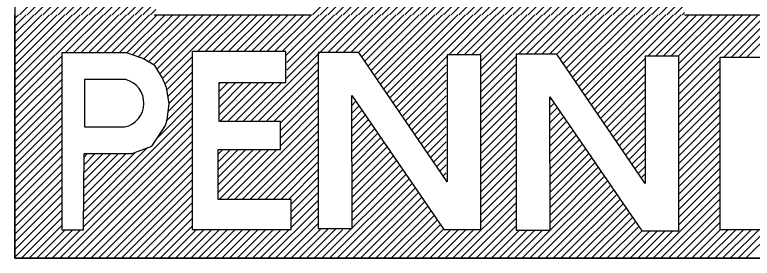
# Model space of a CAD drawing. Extents: x -12 to 6962, y -3756 to 679.
# Drawn here: x 4319.564 to 4323.371, y -64.075 to -62.817 of the extents above; entities that cross this region are included whole.
import ezdxf

# ---------------------------------------------------------------- set-up
doc = ezdxf.new("R2010")
doc.units = 0
doc.layers.add('Level 1', color=7, linetype='Continuous')

msp = doc.modelspace()

# ---------------------------------------------------------------- linework, layer by layer
at = {"layer": 'Level 1'}
for p, q in [((4321.1002, -62.8167), (4323.2234, -60.6935)), ((4321.14, -62.8167), (4323.2147, -60.7419)), ((4319.5639, -60.7904), (4319.5639, -62.8167)), ((4321.1797, -62.8167), (4323.206, -60.7904)), ((4321.2195, -62.8167), (4323.1974, -60.8387)), ((4321.2593, -62.8167), (4323.1896, -60.8864)), ((4321.2991, -62.8167), (4323.1817, -60.934)), ((4321.3388, -62.8167), (4323.1738, -60.9817)), ((4321.3786, -62.8167), (4323.1665, -61.0288)), ((4321.4184, -62.8167), (4323.1594, -61.0756)), ((4321.4582, -62.8167), (4323.1523, -61.1225)), ((4321.4979, -62.8167), (4323.1454, -61.1692)), ((4321.5377, -62.8167), (4323.139, -61.2153)), ((4321.5775, -62.8167), (4323.1327, -61.2614)), ((4321.6173, -62.8167), (4323.1264, -61.3076)), ((4321.657, -62.8167), (4323.1205, -61.3532)), ((4321.6968, -62.8167), (4323.1149, -61.3986)), ((4321.7366, -62.8167), (4323.1093, -61.444)), ((4321.7764, -62.8167), (4323.1036, -61.4894)), ((4321.8161, -62.8167), (4323.0987, -61.5341)), ((4321.8559, -62.8167), (4323.0938, -61.5788)), ((4321.8957, -62.8167), (4323.0889, -61.6235)), ((4321.9355, -62.8167), (4323.0842, -61.668)), ((4321.9752, -62.8167), (4323.0799, -61.712)), ((4319.5887, -62.8167), (4320.6555, -61.75)), ((4322.015, -62.8167), (4323.0757, -61.756)), ((4319.6285, -62.8167), (4320.6293, -61.8158)), ((4322.0548, -62.8167), (4323.0715, -61.8)), ((4322.0946, -62.8167), (4323.0676, -61.8437)), ((4319.6683, -62.8167), (4320.6032, -61.8817)), ((4322.1343, -62.8167), (4323.064, -61.887)), ((4322.1741, -62.8167), (4323.0604, -61.9304)), ((4319.7081, -62.8167), (4320.5787, -61.9461)), ((4322.2139, -62.8167), (4323.0568, -61.9737)), ((4319.7478, -62.8167), (4320.5542, -62.0103)), ((4322.2536, -62.8167), (4323.0537, -62.0166)), ((4319.7876, -62.8167), (4320.5306, -62.0736)), ((4322.2934, -62.8167), (4323.0508, -62.0593)), ((4322.3332, -62.8167), (4323.0478, -62.1021)), ((4319.8274, -62.8167), (4320.5078, -62.1363)), ((4322.373, -62.8167), (4323.0449, -62.1448)), ((4319.8672, -62.8167), (4320.4851, -62.1988)), ((4322.4127, -62.8167), (4323.0424, -62.187)), ((4322.4525, -62.8167), (4323.0401, -62.2291)), ((4319.9069, -62.8167), (4320.4637, -62.2599)), ((4322.4923, -62.8167), (4323.0378, -62.2712)), ((4322.5321, -62.8167), (4323.0354, -62.3133)), ((4319.9467, -62.8167), (4320.4423, -62.321)), ((4319.9865, -62.8167), (4320.4218, -62.3814)), ((4322.5718, -62.8167), (4323.0336, -62.3549)), ((4322.6116, -62.8167), (4323.0319, -62.3964)), ((4320.0263, -62.8167), (4320.4018, -62.4411)), ((4322.6514, -62.8167), (4323.0302, -62.4379)), ((4320.066, -62.8167), (4320.3819, -62.5009)), ((4322.6912, -62.8167), (4323.0285, -62.4794)), ((4322.7309, -62.8167), (4323.0272, -62.5204)), ((4320.1058, -62.8167), (4320.3632, -62.5593)), ((4322.7707, -62.8167), (4323.0261, -62.5613)), ((4320.1456, -62.8167), (4320.3446, -62.6177)), ((4322.8105, -62.8167), (4323.0249, -62.6022)), ((4322.8503, -62.8167), (4323.0238, -62.6432)), ((4320.1854, -62.8167), (4320.3263, -62.6757)), ((4322.89, -62.8167), (4323.0231, -62.6836)), ((4320.2251, -62.8167), (4320.3089, -62.7329)), ((4322.9298, -62.8167), (4323.0225, -62.724)), ((4322.9696, -62.8167), (4323.0219, -62.7644)), ((4320.2649, -62.8167), (4320.2916, -62.79)), ((4323.0094, -62.8167), (4323.0213, -62.8047)), ((4319.5639, -62.8366), (4319.5838, -62.8167)), ((4319.5639, -62.8764), (4319.6236, -62.8167)), ((4319.5639, -62.9162), (4319.6634, -62.8167)), ((4319.5639, -62.9559), (4319.7032, -62.8167)), ((4319.5639, -62.9957), (4319.7429, -62.8167)), ((4319.5639, -63.0355), (4319.7827, -62.8167)), ((4319.5639, -63.0753), (4319.8225, -62.8167)), ((4319.5639, -63.115), (4319.8623, -62.8167)), ((4319.5639, -63.1548), (4319.902, -62.8167)), ((4319.5639, -63.1946), (4319.9418, -62.8167)), ((4319.5639, -63.2344), (4319.9816, -62.8167)), ((4319.5639, -64.0753), (4319.5639, -62.8167)), ((4319.8249, -63.0132), (4320.0214, -62.8167)), ((4319.8647, -63.0132), (4320.0611, -62.8167)), ((4319.9044, -63.0132), (4320.1009, -62.8167)), ((4319.9442, -63.0132), (4320.1407, -62.8167)), ((4319.984, -63.0132), (4320.1805, -62.8167)), ((4320.0237, -63.0132), (4320.2202, -62.8167)), ((4320.0635, -63.0132), (4320.26, -62.8167)), ((4320.1033, -63.0132), (4320.2998, -62.8167)), ((4320.1426, -63.0137), (4320.3396, -62.8167)), ((4320.1718, -63.0243), (4320.3793, -62.8167)), ((4320.2009, -63.0349), (4320.4191, -62.8167)), ((4320.2293, -63.0463), (4320.4589, -62.8167)), ((4320.2544, -63.0609), (4320.4987, -62.8167)), ((4320.2795, -63.0756), (4320.5384, -62.8167)), ((4320.2835, -62.8167), (4321.0954, -62.8167)), ((4320.2976, -63.0973), (4320.5782, -62.8167)), ((4320.3129, -63.1218), (4320.618, -62.8167)), ((4320.3274, -63.147), (4320.6578, -62.8167)), ((4320.5071, -63.0071), (4320.6975, -62.8167)), ((4320.5469, -63.0071), (4320.7373, -62.8167)), ((4320.5867, -63.0071), (4320.7771, -62.8167)), ((4320.6264, -63.0071), (4320.8169, -62.8167)), ((4320.6662, -63.0071), (4320.8566, -62.8167)), ((4320.706, -63.0071), (4320.8964, -62.8167)), ((4320.7458, -63.0071), (4320.9362, -62.8167)), ((4320.7814, -63.3692), (4321.3339, -62.8167)), ((4320.7855, -63.0071), (4320.976, -62.8167)), ((4320.8253, -63.0071), (4321.0157, -62.8167)), ((4320.8651, -63.0071), (4321.0555, -62.8167)), ((4320.9049, -63.0071), (4321.0953, -62.8167)), ((4320.9446, -63.0071), (4321.1351, -62.8167)), ((4320.9637, -63.1471), (4321.2942, -62.8167)), ((4320.9637, -63.0278), (4321.1748, -62.8167)), ((4320.9676, -63.0637), (4321.2146, -62.8167)), ((4320.9676, -63.1035), (4321.2544, -62.8167)), ((4321.1791, -63.0113), (4321.3737, -62.8167)), ((4321.2188, -63.0113), (4321.4135, -62.8167)), ((4321.2586, -63.0113), (4321.4533, -62.8167)), ((4321.2984, -63.0113), (4321.493, -62.8167)), ((4321.3378, -63.0117), (4321.5328, -62.8167)), ((4321.3539, -63.0353), (4321.5726, -62.8167)), ((4321.37, -63.059), (4321.6124, -62.8167)), ((4321.3861, -63.0827), (4321.6521, -62.8167)), ((4321.4022, -63.1063), (4321.6919, -62.8167)), ((4321.4184, -63.13), (4321.7317, -62.8167)), ((4321.4345, -63.1537), (4321.7715, -62.8167)), ((4321.4506, -63.1773), (4321.8112, -62.8167)), ((4321.4667, -63.201), (4321.851, -62.8167)), ((4321.4828, -63.2247), (4321.8908, -62.8167)), ((4321.4989, -63.2483), (4321.9306, -62.8167)), ((4321.515, -63.272), (4321.9703, -62.8167)), ((4321.8054, -63.0214), (4322.0101, -62.8167)), ((4321.8452, -63.0214), (4322.0499, -62.8167)), ((4321.8849, -63.0214), (4322.0897, -62.8167)), ((4321.9247, -63.0214), (4322.1294, -62.8167)), ((4321.9628, -63.0231), (4322.1692, -62.8167)), ((4321.9698, -63.1752), (4322.3283, -62.8167)), ((4321.9698, -63.1354), (4322.2885, -62.8167)), ((4321.9698, -63.0956), (4322.2488, -62.8167)), ((4321.9698, -63.0558), (4322.209, -62.8167)), ((4322.1645, -63.0203), (4322.3681, -62.8167)), ((4322.2042, -63.0203), (4322.4079, -62.8167)), ((4322.2461, -63.0182), (4322.4476, -62.8167)), ((4322.2859, -63.0182), (4322.4874, -62.8167)), ((4322.3256, -63.0182), (4322.5272, -62.8167)), ((4322.3623, -63.0213), (4322.567, -62.8167)), ((4322.3784, -63.045), (4322.6067, -62.8167)), ((4322.3945, -63.0687), (4322.6465, -62.8167)), ((4322.4106, -63.0923), (4322.6863, -62.8167)), ((4322.4267, -63.116), (4322.7261, -62.8167)), ((4322.4428, -63.1397), (4322.7658, -62.8167)), ((4322.4589, -63.1633), (4322.8056, -62.8167)), ((4322.475, -63.187), (4322.8454, -62.8167)), ((4322.4912, -63.2107), (4322.8852, -62.8167)), ((4322.5073, -63.2343), (4322.9249, -62.8167)), ((4322.5234, -63.258), (4322.9647, -62.8167)), ((4322.5395, -63.2817), (4323.0045, -62.8167)), ((4322.8326, -63.0283), (4323.0443, -62.8167)), ((4322.8724, -63.0283), (4323.084, -62.8167)), ((4322.9122, -63.0283), (4323.1238, -62.8167)), ((4322.952, -63.0283), (4323.1636, -62.8167)), ((4322.9885, -63.0315), (4323.2034, -62.8167)), ((4322.9919, -63.0679), (4323.2431, -62.8167)), ((4322.9919, -63.1076), (4323.2829, -62.8167)), ((4322.9919, -63.1474), (4323.3227, -62.8167)), ((4322.9919, -63.1872), (4323.3625, -62.8167)), ((4322.9919, -63.227), (4323.4022, -62.8167)), ((4323.0211, -62.8167), (4326.0279, -62.8167)), ((4323.2252, -63.0335), (4323.442, -62.8167)), ((4323.265, -63.0335), (4323.4818, -62.8167)), ((4323.3048, -63.0335), (4323.5215, -62.8167)), ((4323.3445, -63.0335), (4323.5613, -62.8167)), ((4319.5639, -63.2741), (4319.8065, -63.0315)), ((4320.3396, -63.1746), (4320.4805, -63.0337)), ((4321.1304, -63.0119), (4321.1304, -63.9216)), ((4321.5311, -63.2957), (4321.7943, -63.0324)), ((4321.9698, -63.2149), (4322.1525, -63.0322)), ((4322.1525, -63.0203), (4322.1525, -63.93)), ((4323.2057, -63.9282), (4323.2057, -63.036)), ((4323.2057, -63.036), (4323.6803, -63.036)), ((4319.5639, -63.3139), (4319.8044, -63.0734)), ((4320.3493, -63.2047), (4320.4805, -63.0735)), ((4320.8212, -63.3692), (4321.1304, -63.06)), ((4321.5472, -63.3193), (4321.7905, -63.076)), ((4321.9698, -63.2547), (4322.1525, -63.072)), ((4322.5556, -63.3053), (4322.8169, -63.044)), ((4322.9919, -63.2667), (4323.204, -63.0547)), ((4319.5639, -63.3537), (4319.8046, -63.113)), ((4320.3547, -63.2391), (4320.4805, -63.1132)), ((4320.8609, -63.3692), (4321.1304, -63.0997)), ((4321.5633, -63.343), (4321.7905, -63.1158)), ((4321.9698, -63.2945), (4322.1525, -63.1118)), ((4322.5717, -63.329), (4322.8168, -63.0839)), ((4322.9919, -63.3065), (4323.204, -63.0944)), ((4319.5639, -63.3935), (4319.8047, -63.1527)), ((4320.3601, -63.2735), (4320.4805, -63.153)), ((4320.9007, -63.3692), (4321.1304, -63.1395)), ((4321.9698, -63.3343), (4322.1525, -63.1515)), ((4322.5878, -63.3527), (4322.8173, -63.1232)), ((4322.9919, -63.3463), (4323.204, -63.1342)), ((4320.6184, -63.1743), (4320.6249, -63.1677)), ((4320.6184, -63.214), (4320.6647, -63.1677)), ((4320.6184, -63.2538), (4320.7045, -63.1677)), ((4320.6184, -63.2936), (4320.7443, -63.1677)), ((4320.6184, -63.3334), (4320.784, -63.1677)), ((4320.6223, -63.3692), (4320.8238, -63.1677)), ((4320.6621, -63.3692), (4320.8636, -63.1677)), ((4320.7018, -63.3692), (4320.9034, -63.1677)), ((4320.7416, -63.3692), (4320.9431, -63.1677)), ((4320.9349, -63.3748), (4321.1304, -63.1793)), ((4321.5794, -63.3667), (4321.7905, -63.1556)), ((4321.9698, -63.374), (4322.1525, -63.1913)), ((4322.6039, -63.3763), (4322.8166, -63.1637)), ((4322.9919, -63.3861), (4323.204, -63.174)), ((4319.5639, -63.4332), (4319.8048, -63.1923)), ((4320.3558, -63.3175), (4320.4805, -63.1928)), ((4320.9349, -63.4146), (4321.1304, -63.2191)), ((4321.5955, -63.3904), (4321.7905, -63.1953)), ((4322.62, -63.4), (4322.8164, -63.2036)), ((4322.9919, -63.4258), (4323.204, -63.2138)), ((4319.5639, -63.473), (4319.805, -63.2319)), ((4320.3458, -63.3673), (4320.4805, -63.2326)), ((4320.9349, -63.4543), (4321.1304, -63.2588)), ((4321.3014, -63.247), (4321.3072, -63.2412)), ((4321.3014, -63.2867), (4321.3233, -63.2648)), ((4321.6116, -63.414), (4321.7905, -63.2351)), ((4321.9698, -63.4138), (4322.1525, -63.2311)), ((4322.324, -63.2585), (4322.3316, -63.2509)), ((4322.6361, -63.4237), (4322.8163, -63.2435)), ((4322.9919, -63.4656), (4323.204, -63.2535)), ((4319.5639, -63.5128), (4319.8051, -63.2716)), ((4320.3034, -63.4494), (4320.4805, -63.2723)), ((4320.9349, -63.4941), (4321.1304, -63.2986)), ((4321.3015, -63.3264), (4321.3395, -63.2884)), ((4321.6277, -63.4377), (4321.7905, -63.2749)), ((4321.9698, -63.4536), (4322.1525, -63.2709)), ((4322.324, -63.2983), (4322.3478, -63.2745)), ((4322.324, -63.3381), (4322.3639, -63.2982)), ((4322.6522, -63.4474), (4322.8173, -63.2823)), ((4322.9919, -63.5054), (4323.204, -63.2933)), ((4319.5639, -63.5526), (4319.8052, -63.3112)), ((4319.9216, -63.8711), (4320.4805, -63.3121)), ((4320.6981, -63.7707), (4321.1304, -63.3384)), ((4321.3015, -63.3662), (4321.3556, -63.312)), ((4321.3016, -63.4059), (4321.3718, -63.3356)), ((4321.6439, -63.4614), (4321.7905, -63.3147)), ((4321.9698, -63.4934), (4322.1525, -63.3106)), ((4322.324, -63.3779), (4322.38, -63.3218)), ((4322.6683, -63.471), (4322.8173, -63.3221)), ((4322.9919, -63.5452), (4323.204, -63.3331)), ((4319.5639, -63.5923), (4319.8054, -63.3509)), ((4319.9193, -63.9131), (4320.4805, -63.3519)), ((4320.7379, -63.7707), (4321.1304, -63.3782)), ((4321.3016, -63.4456), (4321.388, -63.3593)), ((4321.66, -63.485), (4321.7905, -63.3544)), ((4321.9698, -63.5331), (4322.1525, -63.3504)), ((4322.324, -63.4176), (4322.3961, -63.3455)), ((4322.324, -63.4574), (4322.4123, -63.3691)), ((4322.6844, -63.4947), (4322.8173, -63.3618)), ((4322.9919, -63.5849), (4323.204, -63.3729)), ((4319.5639, -63.6321), (4319.8055, -63.3905)), ((4319.7969, -64.0753), (4320.4805, -63.3916)), ((4319.9231, -63.3963), (4320.1323, -63.3968)), ((4320.7776, -63.7707), (4321.1304, -63.4179)), ((4321.3016, -63.4854), (4321.4041, -63.3829)), ((4321.3017, -63.5251), (4321.4203, -63.4065)), ((4321.6761, -63.5087), (4321.7905, -63.3942)), ((4321.9698, -63.5729), (4322.1551, -63.3877)), ((4322.324, -63.4972), (4322.4284, -63.3928)), ((4322.324, -63.537), (4322.4445, -63.4164)), ((4322.7005, -63.5184), (4322.8173, -63.4016)), ((4322.9919, -63.6247), (4323.204, -63.4126)), ((4319.5639, -63.6719), (4319.8056, -63.4301)), ((4319.8367, -64.0753), (4320.4805, -63.4314)), ((4320.8174, -63.7707), (4321.1304, -63.4577)), ((4321.3017, -63.5648), (4321.4365, -63.4301)), ((4321.3018, -63.6046), (4321.4526, -63.4537)), ((4321.6922, -63.5324), (4321.7905, -63.434)), ((4321.9698, -63.6127), (4322.1549, -63.4276)), ((4322.324, -63.5767), (4322.4606, -63.4401)), ((4322.7167, -63.542), (4322.8173, -63.4414)), ((4322.9919, -63.6645), (4323.204, -63.4524)), ((4319.5639, -63.7117), (4319.8058, -63.4698)), ((4319.8765, -64.0753), (4320.4805, -63.4712)), ((4321.3018, -63.6443), (4321.4688, -63.4773)), ((4321.7083, -63.556), (4321.7905, -63.4738)), ((4321.9698, -63.6525), (4322.1547, -63.4676)), ((4322.324, -63.6165), (4322.4768, -63.4637)), ((4322.324, -63.6563), (4322.4929, -63.4874)), ((4322.7328, -63.5657), (4322.8173, -63.4811)), ((4322.9919, -63.7042), (4323.204, -63.4922)), ((4319.5639, -63.7514), (4319.8059, -63.5094)), ((4319.9163, -64.0753), (4320.4805, -63.511)), ((4319.9216, -63.8313), (4320.2495, -63.5034)), ((4319.9216, -63.7915), (4320.1849, -63.5281)), ((4319.9216, -63.7518), (4320.1392, -63.5341)), ((4320.6138, -63.5368), (4320.6375, -63.5132)), ((4320.6138, -63.5766), (4320.6772, -63.5132)), ((4320.6138, -63.6163), (4320.717, -63.5132)), ((4320.6138, -63.6561), (4320.7568, -63.5132)), ((4320.6138, -63.6959), (4320.7966, -63.5132)), ((4320.6138, -63.7357), (4320.8363, -63.5132)), ((4320.6185, -63.7707), (4320.8761, -63.5132)), ((4320.6583, -63.7707), (4320.9159, -63.5132)), ((4320.8572, -63.7707), (4321.1304, -63.4975)), ((4321.3019, -63.684), (4321.485, -63.5009)), ((4321.3019, -63.7238), (4321.5011, -63.5245)), ((4321.7244, -63.5797), (4321.7905, -63.5135)), ((4321.9698, -63.6922), (4322.1545, -63.5076)), ((4322.324, -63.6961), (4322.509, -63.511)), ((4322.7489, -63.5894), (4322.8173, -63.5209)), ((4322.9919, -63.744), (4323.204, -63.532)), ((4319.5639, -63.7912), (4319.806, -63.5491)), ((4319.9216, -63.712), (4320.0973, -63.5362)), ((4319.9216, -63.6722), (4320.0559, -63.5378)), ((4319.9216, -63.6324), (4320.0161, -63.5379)), ((4319.9216, -63.5927), (4319.9763, -63.5379)), ((4319.9216, -63.5529), (4319.9365, -63.5379)), ((4319.956, -64.0753), (4320.4805, -63.5507)), ((4320.897, -63.7707), (4321.1304, -63.5373)), ((4321.3019, -63.7635), (4321.5173, -63.5482)), ((4321.302, -63.8032), (4321.5329, -63.5724)), ((4321.7405, -63.6034), (4321.7905, -63.5533)), ((4321.9698, -63.732), (4322.1543, -63.5475)), ((4322.3267, -63.7331), (4322.5251, -63.5347)), ((4322.3268, -63.7728), (4322.5413, -63.5583)), ((4322.765, -63.613), (4322.8173, -63.5607)), ((4322.9919, -63.7838), (4323.204, -63.5717)), ((4319.5639, -63.831), (4319.8062, -63.5887)), ((4319.9958, -64.0753), (4320.4805, -63.5905)), ((4320.9367, -63.7707), (4321.1304, -63.577)), ((4321.302, -63.843), (4321.5496, -63.5954)), ((4321.7566, -63.627), (4321.7905, -63.5931)), ((4321.9698, -63.7718), (4322.1541, -63.5875)), ((4322.3268, -63.8125), (4322.5574, -63.582)), ((4322.3269, -63.8523), (4322.5735, -63.6056)), ((4322.7811, -63.6367), (4322.8173, -63.6005)), ((4319.5639, -63.8708), (4319.8063, -63.6284)), ((4320.0356, -64.0753), (4320.4805, -63.6303)), ((4320.9765, -63.7707), (4321.1304, -63.6168)), ((4321.1493, -64.0753), (4321.5819, -63.6426)), ((4321.3021, -63.8827), (4321.5658, -63.619)), ((4321.7727, -63.6507), (4321.7905, -63.6329)), ((4321.9698, -63.8115), (4322.1539, -63.6274)), ((4322.3269, -63.892), (4322.5896, -63.6293)), ((4322.7972, -63.6604), (4322.8151, -63.6425)), ((4322.9919, -63.8236), (4323.204, -63.6115)), ((4319.5639, -63.9105), (4319.8064, -63.668)), ((4320.0754, -64.0753), (4320.4805, -63.6701)), ((4320.991, -63.796), (4321.1304, -63.6566)), ((4321.1891, -64.0753), (4321.5981, -63.6662)), ((4321.7888, -63.6744), (4321.7905, -63.6726)), ((4321.9698, -63.8513), (4322.1538, -63.6674)), ((4322.1834, -64.0753), (4322.6058, -63.6529)), ((4322.2232, -64.0753), (4322.6219, -63.6766)), ((4322.8133, -63.684), (4322.8173, -63.68)), ((4322.9919, -63.8633), (4323.204, -63.6513)), ((4319.5639, -63.9503), (4319.8066, -63.7076)), ((4320.1151, -64.0753), (4320.4805, -63.7098)), ((4320.991, -63.8358), (4321.1304, -63.6964)), ((4321.2288, -64.0753), (4321.6143, -63.6898)), ((4321.2686, -64.0753), (4321.6304, -63.7134)), ((4321.9698, -63.8911), (4322.1536, -63.7074)), ((4322.263, -64.0753), (4322.638, -63.7002)), ((4322.3027, -64.0753), (4322.6542, -63.7238)), ((4322.9919, -63.9031), (4323.204, -63.6911)), ((4319.5639, -63.9901), (4319.8067, -63.7473)), ((4320.1549, -64.0753), (4320.4805, -63.7496)), ((4320.991, -63.8756), (4321.1304, -63.7361)), ((4321.3084, -64.0753), (4321.6466, -63.737)), ((4321.3482, -64.0753), (4321.6627, -63.7607)), ((4321.8255, -64.0753), (4322.1534, -63.7473)), ((4322.3425, -64.0753), (4322.6703, -63.7475)), ((4322.8596, -64.0753), (4323.204, -63.7308)), ((4319.5639, -64.0299), (4319.8068, -63.7869)), ((4320.1947, -64.0753), (4320.4805, -63.7894)), ((4320.991, -63.9154), (4321.1304, -63.7759)), ((4321.3879, -64.0753), (4321.6789, -63.7843)), ((4321.8652, -64.0753), (4322.1532, -63.7873)), ((4322.3823, -64.0753), (4322.6864, -63.7711)), ((4322.4221, -64.0753), (4322.7025, -63.7948)), ((4322.8994, -64.0753), (4323.204, -63.7706)), ((4319.5639, -64.0696), (4319.807, -63.8266)), ((4320.2345, -64.0753), (4320.4805, -63.8292)), ((4320.8709, -64.0753), (4321.1304, -63.8157)), ((4321.4277, -64.0753), (4321.6951, -63.8079)), ((4321.4675, -64.0753), (4321.7112, -63.8315)), ((4321.905, -64.0753), (4322.153, -63.8272)), ((4322.4618, -64.0753), (4322.7187, -63.8184)), ((4322.9391, -64.0753), (4323.204, -63.8104)), ((4319.5981, -64.0753), (4319.8071, -63.8662)), ((4320.2742, -64.0753), (4320.4805, -63.8689)), ((4320.9106, -64.0753), (4321.1304, -63.8555)), ((4321.5073, -64.0753), (4321.7274, -63.8551)), ((4321.9448, -64.0753), (4322.1528, -63.8672)), ((4322.5016, -64.0753), (4322.7348, -63.8421)), ((4322.5414, -64.0753), (4322.7509, -63.8657)), ((4322.9789, -64.0753), (4323.204, -63.8502)), ((4319.6378, -64.0753), (4319.8072, -63.9059)), ((4320.314, -64.0753), (4320.4805, -63.9087)), ((4320.9504, -64.0753), (4321.1304, -63.8952)), ((4321.547, -64.0753), (4321.7436, -63.8787)), ((4321.5868, -64.0753), (4321.7597, -63.9023)), ((4321.9846, -64.0753), (4322.1525, -63.9073)), ((4322.5812, -64.0753), (4322.767, -63.8894)), ((4322.6209, -64.0753), (4322.785, -63.9111)), ((4323.0187, -64.0753), (4323.204, -63.8899)), ((4319.6776, -64.0753), (4319.8242, -63.9287)), ((4319.7174, -64.0753), (4319.864, -63.9287)), ((4319.7572, -64.0753), (4319.9038, -63.9287)), ((4320.3538, -64.0753), (4320.5023, -63.9268)), ((4320.3936, -64.0753), (4320.542, -63.9268)), ((4320.4333, -64.0753), (4320.5818, -63.9268)), ((4320.4731, -64.0753), (4320.6216, -63.9268)), ((4320.5129, -64.0753), (4320.6614, -63.9268)), ((4320.5527, -64.0753), (4320.7011, -63.9268)), ((4320.5924, -64.0753), (4320.7409, -63.9268)), ((4320.6322, -64.0753), (4320.7807, -63.9268)), ((4320.672, -64.0753), (4320.8205, -63.9268)), ((4320.7118, -64.0753), (4320.8602, -63.9268)), ((4320.7515, -64.0753), (4320.9, -63.9268)), ((4320.7913, -64.0753), (4320.9398, -63.9268)), ((4320.8311, -64.0753), (4320.9796, -63.9268)), ((4320.9902, -64.0753), (4321.1464, -63.919)), ((4321.03, -64.0753), (4321.1816, -63.9236)), ((4321.0697, -64.0753), (4321.2214, -63.9236)), ((4321.1095, -64.0753), (4321.2563, -63.9285)), ((4321.6266, -64.0753), (4321.7767, -63.9251)), ((4321.6664, -64.0753), (4321.8165, -63.9251)), ((4321.7061, -64.0753), (4321.8562, -63.9251)), ((4321.7459, -64.0753), (4321.896, -63.9251)), ((4321.7857, -64.0753), (4321.9358, -63.9252)), ((4322.0243, -64.0753), (4322.1715, -63.928)), ((4322.0641, -64.0753), (4322.2108, -63.9286)), ((4322.1039, -64.0753), (4322.2501, -63.9291)), ((4322.1436, -64.0753), (4322.2865, -63.9324)), ((4322.6607, -64.0753), (4322.7999, -63.936)), ((4322.7005, -64.0753), (4322.8416, -63.9342)), ((4322.7403, -64.0753), (4322.8813, -63.9342)), ((4322.78, -64.0753), (4322.9211, -63.9342)), ((4322.8198, -64.0753), (4322.9609, -63.9342)), ((4323.0585, -64.0753), (4323.2057, -63.928)), ((4323.0982, -64.0753), (4323.2453, -63.9282)), ((4323.138, -64.0753), (4323.2851, -63.9282)), ((4323.1778, -64.0753), (4323.3249, -63.9282)), ((4323.6803, -63.9282), (4323.2057, -63.9282)), ((4323.2176, -64.0753), (4323.3646, -63.9282)), ((4323.2573, -64.0753), (4323.4044, -63.9282)), ((4323.2971, -64.0753), (4323.4442, -63.9282)), ((4323.3369, -64.0753), (4323.4839, -63.9282)), ((4326.0279, -64.0753), (4319.5639, -64.0753))]:
    msp.add_line(p, q, dxfattribs=at)
for points in [[(4326.0279, -59.6834), (4326.0279, -56.442), (4319.5639, -56.442), (4319.5639, -64.0753), (4326.0279, -64.0753), (4326.0279, -62.2904)], [(4320.4805, -63.0071), (4320.4805, -63.9268), (4320.991, -63.9268), (4320.991, -63.7707), (4320.6138, -63.7707), (4320.6138, -63.5132), (4320.9349, -63.5132), (4320.9349, -63.3692), (4320.6184, -63.3692), (4320.6184, -63.1677), (4320.9637, -63.1677), (4320.9637, -63.0071), (4320.4821, -63.0071)], [(4321.1304, -63.9216), (4321.3048, -63.9213), (4321.3041, -63.2334), (4321.7787, -63.9258), (4321.9698, -63.9258), (4321.9698, -63.0231), (4321.7951, -63.0231), (4321.7951, -63.6803), (4321.3403, -63.012), (4321.1304, -63.0119)], [(4322.1525, -63.93), (4322.327, -63.9297), (4322.3262, -63.2418), (4322.8008, -63.9342), (4322.9919, -63.9342), (4322.9919, -63.0315), (4322.8172, -63.0315), (4322.8172, -63.6887), (4322.3624, -63.0204), (4322.1525, -63.0203)], [(4320.1379, -63.1522), (4319.9231, -63.1522), (4319.9231, -63.3963)]]:
    msp.add_lwpolyline(points, dxfattribs=at)
msp.add_lwpolyline([(4319.8065, -63.0132), (4319.8073, -63.9287), (4319.9192, -63.9287), (4319.9221, -63.5341), (4320.1693, -63.5341), (4320.271, -63.4951), (4320.3427, -63.3889), (4320.3508, -63.3578), (4320.3607, -63.2777), (4320.3473, -63.192), (4320.3245, -63.1404), (4320.2867, -63.0798), (4320.2246, -63.0435), (4320.1413, -63.0132)], close=True, dxfattribs=at)
msp.add_arc((4320.1045, -63.2738), 0.1261, 282.7328, 74.6345, dxfattribs=at)

doc.saveas('drawing.dxf')
